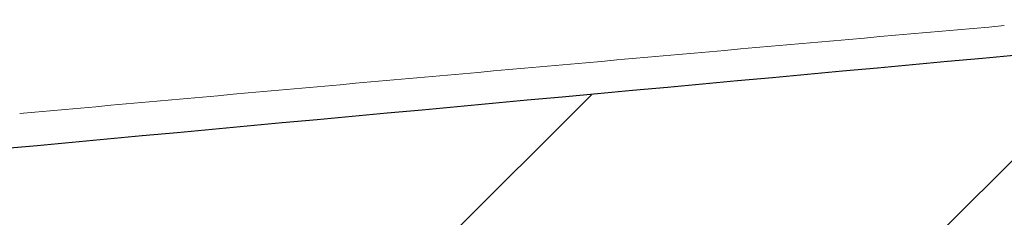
# Model space of a CAD drawing. Header units: millimetres. Extents: x 786 to 42540, y -7760 to 3796.
# Tile 155 of 1056: x 24064 to 24350, y -5451 to -5393. Entities that reach past the tile are written whole.
import ezdxf

# ---------------------------------------------------------------- set-up
doc = ezdxf.new("R2010")
doc.units = ezdxf.units.MM
doc.layers.add('A-FLOR', color=7, linetype='Continuous', lineweight=13)
doc.layers.add('A-FLOR-PATT', color=7, linetype='Continuous', lineweight=25)

msp = doc.modelspace()

# ---------------------------------------------------------------- hatches: boundary and pattern name
at = {"layer": 'A-FLOR-PATT', "lineweight": 5}
h = msp.add_hatch(dxfattribs=at)
h.set_pattern_fill('FP_11', color=256, style=0, pattern_type=2)
h.set_pattern_definition([(45, (48694.2, -5700), (-212.132, 212.132), []), (45, (48694.2, -5558.6), (-212.132, 212.132), [])])
h.paths.add_polyline_path([(22284.27, -5650.24), (23230.27, -5559.22), (23230.27, -5509), (22284.27, -5600)])
h.paths.add_polyline_path([(23530.27, -5530.78), (24701.95, -5421.99), (25874.02, -5317.19), (25874.02, -5267), (25055.62, -5339.74), (24311.35, -5407.62), (23530.27, -5480.56)])

# ---------------------------------------------------------------- linework, layer by layer
at = {"layer": 'A-FLOR'}
for points in [[(25874.02, -5117), (25528.93, -5144.75), (24856.05, -5200.25), (23910.9, -5283.5), (23043.86, -5366.75), (22526.32, -5422.25), (22284.27, -5450)], [(24064.23, -5420.69), (24158.38, -5412.15), (24253.73, -5403.62), (24350.2, -5395.08)]]:
    msp.add_open_spline(points, degree=3, dxfattribs=at)
at = {"layer": 'A-FLOR', "lineweight": 25}
msp.add_open_spline([(25874.02, -5267), (25526.66, -5297.44), (24745.31, -5367.14), (23964.13, -5439.59), (23530.27, -5480.56)], degree=3, knots=[0, 0, 0, 0, 0.444444, 1, 1, 1, 1], dxfattribs=at)

doc.saveas('drawing.dxf')
